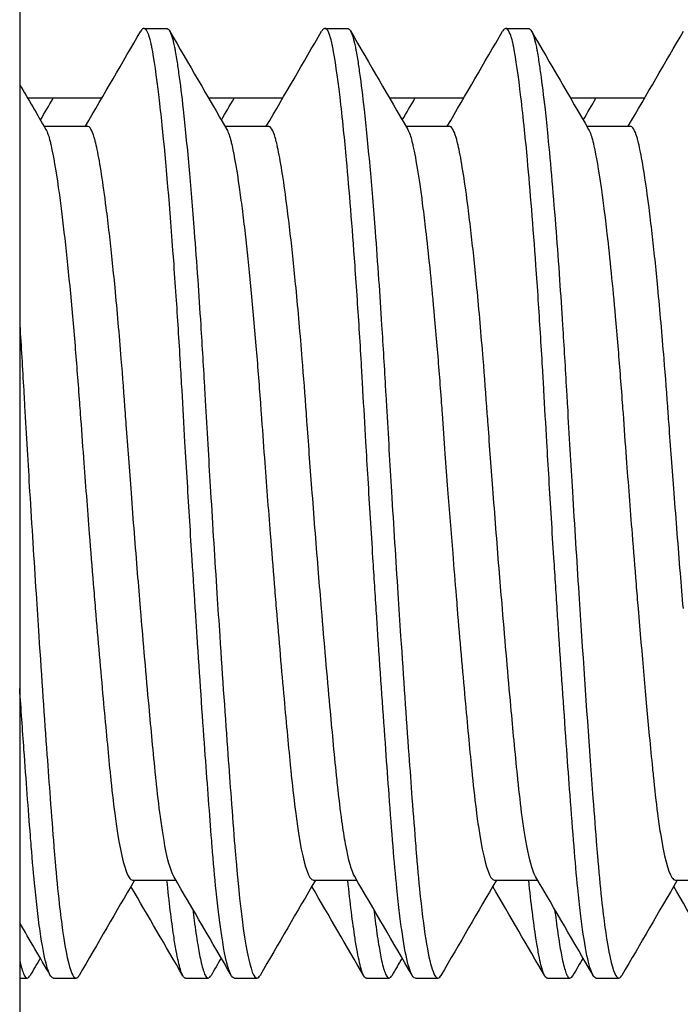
# Model space of a CAD drawing. Header units: inches. Extents: x 1 to 669, y 0 to 417.
# Tile 293 of 448: x 320.616 to 320.73, y 265.685 to 265.855. Entities that reach past the tile are written whole.
import ezdxf

# ---------------------------------------------------------------- set-up
doc = ezdxf.new("R2010")
doc.units = ezdxf.units.IN
doc.header["$LTSCALE"] = 12
doc.header["$MEASUREMENT"] = 0
doc.layers.add('X', color=1, linetype='CONTINUOUS')

msp = doc.modelspace()

# ---------------------------------------------------------------- linework, layer by layer
at = {"layer": 'X', "extrusion": (-1, 4.93038e-32, -2.22045e-16)}
for p, q in [((320.61586, 270.8505), (320.61586, 265.49617)), ((320.63732, 265.85376), (320.64123, 265.85376)), ((320.66857, 265.85376), (320.67248, 265.85376)), ((320.69982, 265.85376), (320.70373, 265.85376)), ((320.63003, 265.84168), (320.61726, 265.84168)), ((320.66128, 265.84168), (320.64851, 265.84168)), ((320.69253, 265.84168), (320.67976, 265.84168)), ((320.72378, 265.84168), (320.71101, 265.84168)), ((320.62007, 265.83685), (320.62756, 265.83685)), ((320.65132, 265.83685), (320.65881, 265.83685)), ((320.68257, 265.83685), (320.69006, 265.83685)), ((320.71382, 265.83685), (320.72131, 265.83685)), ((320.63537, 265.70667), (320.64284, 265.70667)), ((320.66662, 265.70667), (320.67409, 265.70667)), ((320.69787, 265.70667), (320.70534, 265.70667)), ((320.72912, 265.70667), (320.73659, 265.70667)), ((320.61586, 265.68976), (320.61716, 265.68976)), ((320.6217, 265.68976), (320.62561, 265.68976)), ((320.6445, 265.68976), (320.64841, 265.68976)), ((320.65295, 265.68976), (320.65686, 265.68976)), ((320.67575, 265.68976), (320.67966, 265.68976)), ((320.6842, 265.68976), (320.68811, 265.68976)), ((320.707, 265.68976), (320.71091, 265.68976)), ((320.71545, 265.68976), (320.71936, 265.68976))]:
    msp.add_line(p, q, dxfattribs=at)
at = {"layer": 'X'}
for points in [[(320.62721, 265.83685), (320.6304, 265.84232), (320.63359, 265.8478), (320.63677, 265.85328)], [(320.64175, 265.85332), (320.64504, 265.84765), (320.64833, 265.84198), (320.65163, 265.83631)], [(320.65846, 265.83685), (320.66165, 265.84232), (320.66484, 265.8478), (320.66802, 265.85328)], [(320.673, 265.85332), (320.67629, 265.84765), (320.67958, 265.84198), (320.68288, 265.83631)], [(320.68971, 265.83685), (320.6929, 265.84232), (320.69609, 265.8478), (320.69927, 265.85328)], [(320.70425, 265.85332), (320.70754, 265.84765), (320.71083, 265.84198), (320.71413, 265.83631)], [(320.72096, 265.83685), (320.72415, 265.84232), (320.72734, 265.8478), (320.73052, 265.85328)], [(320.61586, 265.84409), (320.61737, 265.84149), (320.61888, 265.8389), (320.62038, 265.83631)], [(320.61945, 265.83792), (320.62017, 265.83917), (320.6209, 265.84043), (320.62163, 265.84168)], [(320.6507, 265.83792), (320.65142, 265.83917), (320.65215, 265.84043), (320.65288, 265.84168)], [(320.68195, 265.83792), (320.68267, 265.83917), (320.6834, 265.84043), (320.68413, 265.84168)], [(320.7132, 265.83792), (320.71392, 265.83917), (320.71465, 265.84043), (320.71538, 265.84168)], [(320.65239, 265.69024), (320.64909, 265.69593), (320.64579, 265.70161), (320.64248, 265.70728)], [(320.68364, 265.69024), (320.68034, 265.69593), (320.67704, 265.70161), (320.67373, 265.70728)], [(320.71489, 265.69024), (320.71159, 265.69593), (320.70829, 265.70161), (320.70498, 265.70728)], [(320.6357, 265.70667), (320.6325, 265.70118), (320.62931, 265.69569), (320.62612, 265.6902)], [(320.64404, 265.69014), (320.64106, 265.6953), (320.63806, 265.70045), (320.63507, 265.7056)], [(320.66695, 265.70667), (320.66375, 265.70118), (320.66056, 265.69569), (320.65737, 265.6902)], [(320.67529, 265.69014), (320.67231, 265.6953), (320.66931, 265.70045), (320.66632, 265.7056)], [(320.6982, 265.70667), (320.695, 265.70118), (320.69181, 265.69569), (320.68862, 265.6902)], [(320.70654, 265.69014), (320.70356, 265.6953), (320.70056, 265.70045), (320.69757, 265.7056)], [(320.72945, 265.70667), (320.72625, 265.70118), (320.72306, 265.69569), (320.71987, 265.6902)], [(320.73779, 265.69014), (320.73481, 265.6953), (320.73181, 265.70045), (320.72882, 265.7056)], [(320.62114, 265.69024), (320.61938, 265.69327), (320.61762, 265.6963), (320.61586, 265.69933)], [(320.61942, 265.69322), (320.61883, 265.69222), (320.61825, 265.69121), (320.61767, 265.69021)], [(320.65067, 265.69322), (320.65008, 265.69222), (320.6495, 265.69121), (320.64892, 265.69021)], [(320.68192, 265.69322), (320.68133, 265.69222), (320.68075, 265.69121), (320.68017, 265.69021)], [(320.71317, 265.69322), (320.71258, 265.69222), (320.712, 265.69121), (320.71142, 265.69021)]]:
    msp.add_open_spline(points, degree=3, dxfattribs=at)
for points, knots in [([(320.6465, 265.74884), (320.64642, 265.75007), (320.64634, 265.75132), (320.64626, 265.75257), (320.64605, 265.75567), (320.64585, 265.75881), (320.64565, 265.76197), (320.64537, 265.76642), (320.6451, 265.77091), (320.64483, 265.7754), (320.64469, 265.77772), (320.64455, 265.78003), (320.64441, 265.78233), (320.64424, 265.78537), (320.64406, 265.78836), (320.6439, 265.79127), (320.64381, 265.79284), (320.64372, 265.7944), (320.64363, 265.79596), (320.64339, 265.79989), (320.64315, 265.80379), (320.64289, 265.80754), (320.64275, 265.80965), (320.64261, 265.81172), (320.64246, 265.81373), (320.64181, 265.82276), (320.64114, 265.8307), (320.64048, 265.83706), (320.6403, 265.8388), (320.64012, 265.84041), (320.63994, 265.84189), (320.63951, 265.84559), (320.63908, 265.84849), (320.63869, 265.85049), (320.63865, 265.8507), (320.63861, 265.85091), (320.63856, 265.8511), (320.63849, 265.85144), (320.63841, 265.85176), (320.63833, 265.85203), (320.63821, 265.85247), (320.63809, 265.85282), (320.63796, 265.85309), (320.63771, 265.85363), (320.63745, 265.85384), (320.63719, 265.85373), (320.63705, 265.85367), (320.63691, 265.85352), (320.63677, 265.85328)], [-0.738586, -0.738586, -0.738586, -0.738586, -0.728757, -0.728757, -0.728757, -0.7043959, -0.7043959, -0.7043959, -0.6700365, -0.6700365, -0.6700365, -0.6523262, -0.6523262, -0.6523262, -0.6290098, -0.6290098, -0.6290098, -0.6165172, -0.6165172, -0.6165172, -0.5849368, -0.5849368, -0.5849368, -0.5670752, -0.5670752, -0.5670752, -0.4868243, -0.4868243, -0.4868243, -0.4649139, -0.4649139, -0.4649139, -0.4102152, -0.4102152, -0.4102152, -0.4043913, -0.4043913, -0.4043913, -0.3939709, -0.3939709, -0.3939709, -0.3777266, -0.3777266, -0.3777266, -0.3452379, -0.3452379, -0.3452379, -0.3281799, -0.3281799, -0.3281799, -0.3281799]), ([(320.64123, 265.85376), (320.64127, 265.85376), (320.6413, 265.85375), (320.64134, 265.85374), (320.64178, 265.85358), (320.6422, 265.85249), (320.6426, 265.85049), (320.64264, 265.85028), (320.64268, 265.85005), (320.64272, 265.84982), (320.6428, 265.8494), (320.64288, 265.84895), (320.64295, 265.84847), (320.64308, 265.84772), (320.6432, 265.8469), (320.64332, 265.846), (320.64358, 265.8442), (320.64383, 265.8421), (320.6441, 265.83973), (320.64426, 265.83828), (320.64442, 265.83673), (320.64458, 265.83508), (320.64474, 265.83347), (320.64491, 265.83177), (320.64507, 265.82999), (320.64538, 265.82651), (320.64569, 265.82272), (320.646, 265.81866), (320.64621, 265.816), (320.64641, 265.81323), (320.64661, 265.81036), (320.64678, 265.80782), (320.64696, 265.8052), (320.64713, 265.80253), (320.64736, 265.79884), (320.64759, 265.79505), (320.6478, 265.79127), (320.64786, 265.79036), (320.64791, 265.78944), (320.64796, 265.78852), (320.6481, 265.78605), (320.64825, 265.78353), (320.6484, 265.781), (320.64854, 265.77859), (320.64868, 265.77618), (320.64883, 265.77376), (320.64919, 265.76786), (320.64956, 265.76195), (320.64993, 265.75615), (320.65009, 265.75369), (320.65025, 265.75125), (320.65041, 265.74884)], [-0.9853503, -0.9853503, -0.9853503, -0.9853503, -0.9807682, -0.9807682, -0.9807682, -0.9260696, -0.9260696, -0.9260696, -0.9202457, -0.9202457, -0.9202457, -0.9098253, -0.9098253, -0.9098253, -0.893581, -0.893581, -0.893581, -0.8610923, -0.8610923, -0.8610923, -0.8412751, -0.8412751, -0.8412751, -0.8218888, -0.8218888, -0.8218888, -0.7840167, -0.7840167, -0.7840167, -0.7591815, -0.7591815, -0.7591815, -0.7372854, -0.7372854, -0.7372854, -0.7070093, -0.7070093, -0.7070093, -0.6997108, -0.6997108, -0.6997108, -0.6802243, -0.6802243, -0.6802243, -0.661734, -0.661734, -0.661734, -0.6164587, -0.6164587, -0.6164587, -0.5972695, -0.5972695, -0.5972695, -0.5972695]), ([(320.67775, 265.74884), (320.67767, 265.75011), (320.67758, 265.7514), (320.6775, 265.75269), (320.67729, 265.75587), (320.67709, 265.75908), (320.67688, 265.76231), (320.67659, 265.76686), (320.67631, 265.77145), (320.67604, 265.77604), (320.67591, 265.77813), (320.67579, 265.78023), (320.67566, 265.78232), (320.67549, 265.78535), (320.67531, 265.78835), (320.67515, 265.79127), (320.67507, 265.7926), (320.675, 265.79392), (320.67492, 265.79524), (320.67469, 265.79919), (320.67444, 265.80312), (320.67419, 265.8069), (320.67405, 265.80892), (320.67392, 265.8109), (320.67378, 265.81283), (320.6733, 265.81956), (320.67281, 265.82569), (320.67231, 265.83105), (320.67215, 265.83287), (320.67198, 265.8346), (320.67181, 265.83623), (320.6716, 265.83829), (320.6714, 265.84018), (320.67119, 265.84189), (320.67075, 265.8456), (320.67033, 265.84849), (320.66994, 265.85049), (320.6699, 265.85067), (320.66987, 265.85085), (320.66983, 265.85102), (320.66975, 265.85137), (320.66968, 265.85169), (320.6696, 265.85197), (320.66948, 265.8524), (320.66936, 265.85274), (320.66924, 265.85301), (320.669, 265.85356), (320.66876, 265.85381), (320.66851, 265.85375), (320.66835, 265.85372), (320.66819, 265.85357), (320.66803, 265.8533), (320.66803, 265.85329), (320.66802, 265.85329), (320.66802, 265.85328)], [-0.7385386, -0.7385386, -0.7385386, -0.7385386, -0.7283899, -0.7283899, -0.7283899, -0.7034556, -0.7034556, -0.7034556, -0.6683726, -0.6683726, -0.6683726, -0.6523264, -0.6523264, -0.6523264, -0.6289646, -0.6289646, -0.6289646, -0.6183924, -0.6183924, -0.6183924, -0.5866818, -0.5866818, -0.5866818, -0.569677, -0.569677, -0.569677, -0.5103894, -0.5103894, -0.5103894, -0.4902314, -0.4902314, -0.4902314, -0.4648756, -0.4648756, -0.4648756, -0.4101793, -0.4101793, -0.4101793, -0.4051933, -0.4051933, -0.4051933, -0.3946733, -0.3946733, -0.3946733, -0.3791674, -0.3791674, -0.3791674, -0.3481555, -0.3481555, -0.3481555, -0.3287977, -0.3287977, -0.3287977, -0.3281799, -0.3281799, -0.3281799, -0.3281799]), ([(320.67248, 265.85376), (320.67252, 265.85376), (320.67255, 265.85375), (320.67259, 265.85374), (320.67303, 265.85358), (320.67345, 265.85249), (320.67385, 265.85049), (320.67389, 265.85028), (320.67393, 265.85005), (320.67397, 265.84982), (320.67405, 265.8494), (320.67413, 265.84895), (320.6742, 265.84847), (320.67433, 265.84772), (320.67445, 265.8469), (320.67457, 265.846), (320.67483, 265.8442), (320.67508, 265.8421), (320.67535, 265.83973), (320.67551, 265.83828), (320.67567, 265.83673), (320.67583, 265.83508), (320.67599, 265.83347), (320.67616, 265.83177), (320.67632, 265.82999), (320.67663, 265.82651), (320.67694, 265.82272), (320.67725, 265.81866), (320.67746, 265.816), (320.67766, 265.81323), (320.67786, 265.81036), (320.67803, 265.80782), (320.67821, 265.8052), (320.67838, 265.80253), (320.67861, 265.79884), (320.67884, 265.79505), (320.67905, 265.79127), (320.67911, 265.79036), (320.67916, 265.78944), (320.67921, 265.78852), (320.67935, 265.78605), (320.6795, 265.78353), (320.67965, 265.781), (320.67979, 265.77859), (320.67993, 265.77618), (320.68008, 265.77376), (320.68044, 265.76786), (320.68081, 265.76195), (320.68118, 265.75615), (320.68134, 265.75369), (320.6815, 265.75125), (320.68166, 265.74884)], [-0.9853503, -0.9853503, -0.9853503, -0.9853503, -0.9807682, -0.9807682, -0.9807682, -0.9260696, -0.9260696, -0.9260696, -0.9202457, -0.9202457, -0.9202457, -0.9098253, -0.9098253, -0.9098253, -0.893581, -0.893581, -0.893581, -0.8610923, -0.8610923, -0.8610923, -0.8412751, -0.8412751, -0.8412751, -0.8218888, -0.8218888, -0.8218888, -0.7840167, -0.7840167, -0.7840167, -0.7591815, -0.7591815, -0.7591815, -0.7372854, -0.7372854, -0.7372854, -0.7070093, -0.7070093, -0.7070093, -0.6997108, -0.6997108, -0.6997108, -0.6802243, -0.6802243, -0.6802243, -0.661734, -0.661734, -0.661734, -0.6164587, -0.6164587, -0.6164587, -0.5972695, -0.5972695, -0.5972695, -0.5972695]), ([(320.709, 265.74884), (320.70892, 265.75011), (320.70883, 265.7514), (320.70875, 265.75269), (320.70854, 265.75587), (320.70834, 265.75908), (320.70813, 265.76231), (320.70784, 265.76686), (320.70756, 265.77145), (320.70729, 265.77604), (320.70716, 265.77813), (320.70704, 265.78023), (320.70691, 265.78232), (320.70674, 265.78535), (320.70656, 265.78835), (320.7064, 265.79127), (320.70632, 265.7926), (320.70625, 265.79392), (320.70617, 265.79524), (320.70594, 265.79919), (320.70569, 265.80312), (320.70544, 265.8069), (320.7053, 265.80892), (320.70517, 265.8109), (320.70503, 265.81283), (320.70455, 265.81956), (320.70406, 265.82569), (320.70356, 265.83105), (320.7034, 265.83287), (320.70323, 265.8346), (320.70306, 265.83623), (320.70285, 265.83829), (320.70265, 265.84018), (320.70244, 265.84189), (320.702, 265.8456), (320.70158, 265.84849), (320.70119, 265.85049), (320.70115, 265.85067), (320.70112, 265.85085), (320.70108, 265.85102), (320.701, 265.85137), (320.70093, 265.85169), (320.70085, 265.85197), (320.70073, 265.8524), (320.70061, 265.85274), (320.70049, 265.85301), (320.70025, 265.85356), (320.70001, 265.85381), (320.69976, 265.85375), (320.6996, 265.85372), (320.69944, 265.85357), (320.69928, 265.8533), (320.69928, 265.85329), (320.69927, 265.85329), (320.69927, 265.85328)], [-0.7385386, -0.7385386, -0.7385386, -0.7385386, -0.7283899, -0.7283899, -0.7283899, -0.7034556, -0.7034556, -0.7034556, -0.6683726, -0.6683726, -0.6683726, -0.6523264, -0.6523264, -0.6523264, -0.6289646, -0.6289646, -0.6289646, -0.6183924, -0.6183924, -0.6183924, -0.5866818, -0.5866818, -0.5866818, -0.569677, -0.569677, -0.569677, -0.5103894, -0.5103894, -0.5103894, -0.4902314, -0.4902314, -0.4902314, -0.4648756, -0.4648756, -0.4648756, -0.4101793, -0.4101793, -0.4101793, -0.4051933, -0.4051933, -0.4051933, -0.3946733, -0.3946733, -0.3946733, -0.3791674, -0.3791674, -0.3791674, -0.3481555, -0.3481555, -0.3481555, -0.3287977, -0.3287977, -0.3287977, -0.3281799, -0.3281799, -0.3281799, -0.3281799]), ([(320.70373, 265.85376), (320.70377, 265.85376), (320.7038, 265.85375), (320.70384, 265.85374), (320.70428, 265.85358), (320.7047, 265.85249), (320.7051, 265.85049), (320.70514, 265.85028), (320.70518, 265.85005), (320.70522, 265.84982), (320.7053, 265.8494), (320.70538, 265.84895), (320.70545, 265.84847), (320.70558, 265.84772), (320.7057, 265.8469), (320.70582, 265.846), (320.70608, 265.8442), (320.70633, 265.8421), (320.7066, 265.83973), (320.70676, 265.83828), (320.70692, 265.83673), (320.70708, 265.83508), (320.70756, 265.83032), (320.70803, 265.82479), (320.7085, 265.81866), (320.70871, 265.816), (320.70891, 265.81323), (320.70911, 265.81036), (320.70928, 265.80782), (320.70946, 265.8052), (320.70963, 265.80253), (320.70986, 265.79884), (320.71009, 265.79505), (320.7103, 265.79127), (320.71036, 265.79036), (320.71041, 265.78944), (320.71046, 265.78852), (320.7106, 265.78605), (320.71075, 265.78353), (320.7109, 265.781), (320.71104, 265.77859), (320.71118, 265.77618), (320.71133, 265.77376), (320.71169, 265.76786), (320.71206, 265.76195), (320.71243, 265.75615), (320.71259, 265.75369), (320.71275, 265.75125), (320.71291, 265.74884)], [-0.9853503, -0.9853503, -0.9853503, -0.9853503, -0.9807682, -0.9807682, -0.9807682, -0.9260696, -0.9260696, -0.9260696, -0.9202457, -0.9202457, -0.9202457, -0.9098253, -0.9098253, -0.9098253, -0.893581, -0.893581, -0.893581, -0.8610923, -0.8610923, -0.8610923, -0.8412751, -0.8412751, -0.8412751, -0.7840167, -0.7840167, -0.7840167, -0.7591815, -0.7591815, -0.7591815, -0.7372854, -0.7372854, -0.7372854, -0.7070093, -0.7070093, -0.7070093, -0.6997108, -0.6997108, -0.6997108, -0.6802243, -0.6802243, -0.6802243, -0.661734, -0.661734, -0.661734, -0.6164587, -0.6164587, -0.6164587, -0.5972695, -0.5972695, -0.5972695, -0.5972695]), ([(320.62038, 265.83631), (320.62052, 265.83607), (320.62066, 265.83576), (320.62079, 265.83537), (320.6209, 265.83505), (320.62101, 265.83468), (320.62111, 265.83425), (320.62117, 265.83401), (320.62123, 265.83376), (320.62129, 265.83349), (320.62168, 265.83174), (320.6221, 265.82931), (320.62253, 265.82629), (320.62269, 265.82516), (320.62286, 265.82393), (320.62302, 265.82263), (320.62368, 265.81749), (320.62434, 265.81117), (320.62498, 265.80402), (320.62513, 265.80237), (320.62527, 265.80066), (320.62542, 265.79892), (320.62568, 265.79574), (320.62594, 265.79243), (320.62618, 265.78912), (320.62623, 265.78849), (320.62628, 265.78787), (320.62632, 265.78725), (320.6265, 265.78475), (320.62668, 265.78218), (320.62688, 265.77957), (320.6272, 265.77521), (320.62754, 265.77082), (320.62788, 265.76646), (320.62811, 265.76356), (320.62834, 265.76067), (320.62857, 265.75781), (320.62869, 265.75639), (320.62881, 265.75497), (320.62892, 265.75357)], [0.4967485, 0.4967485, 0.4967485, 0.4967485, 0.5108355, 0.5108355, 0.5108355, 0.522509, 0.522509, 0.522509, 0.5289922, 0.5289922, 0.5289922, 0.5715378, 0.5715378, 0.5715378, 0.5875772, 0.5875772, 0.5875772, 0.6506917, 0.6506917, 0.6506917, 0.6652924, 0.6652924, 0.6652924, 0.6919781, 0.6919781, 0.6919781, 0.6969865, 0.6969865, 0.6969865, 0.7170782, 0.7170782, 0.7170782, 0.7507448, 0.7507448, 0.7507448, 0.77319, 0.77319, 0.77319, 0.7844114, 0.7844114, 0.7844114, 0.7844114]), ([(320.63674, 265.75357), (320.63657, 265.75559), (320.6364, 265.75764), (320.63623, 265.7597), (320.63586, 265.76425), (320.6355, 265.76888), (320.63515, 265.77352), (320.63499, 265.77553), (320.63484, 265.77754), (320.63469, 265.77954), (320.63455, 265.7815), (320.63441, 265.78344), (320.63427, 265.78534), (320.63422, 265.78598), (320.63418, 265.78662), (320.63413, 265.78725), (320.63391, 265.79043), (320.63366, 265.79361), (320.63341, 265.79671), (320.63324, 265.79882), (320.63307, 265.8009), (320.63289, 265.8029), (320.63271, 265.80499), (320.63252, 265.807), (320.63234, 265.80895), (320.63201, 265.81232), (320.63168, 265.81546), (320.63135, 265.81833), (320.63117, 265.81991), (320.63099, 265.8214), (320.63081, 265.8228), (320.63027, 265.82707), (320.62974, 265.83045), (320.62925, 265.83282), (320.62914, 265.83335), (320.62903, 265.83382), (320.62892, 265.83425), (320.62887, 265.83449), (320.62881, 265.83471), (320.62875, 265.83491), (320.62837, 265.8362), (320.62797, 265.83685), (320.62756, 265.83685)], [0.2605663, 0.2605663, 0.2605663, 0.2605663, 0.2766373, 0.2766373, 0.2766373, 0.3121072, 0.3121072, 0.3121072, 0.3274888, 0.3274888, 0.3274888, 0.3425317, 0.3425317, 0.3425317, 0.3475771, 0.3475771, 0.3475771, 0.3730138, 0.3730138, 0.3730138, 0.3903871, 0.3903871, 0.3903871, 0.4085006, 0.4085006, 0.4085006, 0.4399522, 0.4399522, 0.4399522, 0.4571715, 0.4571715, 0.4571715, 0.5096592, 0.5096592, 0.5096592, 0.5213049, 0.5213049, 0.5213049, 0.5277727, 0.5277727, 0.5277727, 0.5684287, 0.5684287, 0.5684287, 0.5684287]), ([(320.65163, 265.83631), (320.65177, 265.83607), (320.65191, 265.83576), (320.65204, 265.83537), (320.65215, 265.83505), (320.65226, 265.83468), (320.65236, 265.83425), (320.65242, 265.83401), (320.65248, 265.83376), (320.65254, 265.83349), (320.65293, 265.83174), (320.65335, 265.82931), (320.65378, 265.82629), (320.65394, 265.82516), (320.65411, 265.82393), (320.65427, 265.82263), (320.65445, 265.82126), (320.65462, 265.8198), (320.6548, 265.81827), (320.65543, 265.81273), (320.65607, 265.80619), (320.65667, 265.79892), (320.65693, 265.79574), (320.65719, 265.79243), (320.65743, 265.78912), (320.65748, 265.78849), (320.65753, 265.78787), (320.65757, 265.78725), (320.65775, 265.78475), (320.65793, 265.78218), (320.65813, 265.77957), (320.65845, 265.77521), (320.65879, 265.77082), (320.65913, 265.76646), (320.65936, 265.76356), (320.65959, 265.76067), (320.65982, 265.75781), (320.65994, 265.75639), (320.66006, 265.75497), (320.66017, 265.75357)], [0.4967485, 0.4967485, 0.4967485, 0.4967485, 0.5108355, 0.5108355, 0.5108355, 0.522509, 0.522509, 0.522509, 0.5289922, 0.5289922, 0.5289922, 0.5715378, 0.5715378, 0.5715378, 0.5875772, 0.5875772, 0.5875772, 0.6043968, 0.6043968, 0.6043968, 0.6652924, 0.6652924, 0.6652924, 0.6919781, 0.6919781, 0.6919781, 0.6969865, 0.6969865, 0.6969865, 0.7170782, 0.7170782, 0.7170782, 0.7507448, 0.7507448, 0.7507448, 0.77319, 0.77319, 0.77319, 0.7844114, 0.7844114, 0.7844114, 0.7844114]), ([(320.66799, 265.75357), (320.66782, 265.75559), (320.66765, 265.75764), (320.66748, 265.7597), (320.66711, 265.76425), (320.66675, 265.76888), (320.6664, 265.77352), (320.66624, 265.77553), (320.66609, 265.77754), (320.66594, 265.77954), (320.6658, 265.7815), (320.66566, 265.78344), (320.66552, 265.78534), (320.66547, 265.78598), (320.66543, 265.78662), (320.66538, 265.78725), (320.66516, 265.79043), (320.66491, 265.79361), (320.66466, 265.79671), (320.66449, 265.79882), (320.66432, 265.8009), (320.66414, 265.8029), (320.66396, 265.80499), (320.66377, 265.807), (320.66359, 265.80895), (320.66326, 265.81232), (320.66293, 265.81546), (320.6626, 265.81833), (320.66242, 265.81991), (320.66224, 265.8214), (320.66206, 265.8228), (320.66152, 265.82707), (320.66099, 265.83045), (320.6605, 265.83282), (320.66039, 265.83335), (320.66028, 265.83382), (320.66017, 265.83425), (320.66012, 265.83449), (320.66006, 265.83471), (320.66, 265.83491), (320.65962, 265.8362), (320.65922, 265.83685), (320.65881, 265.83685)], [0.2605663, 0.2605663, 0.2605663, 0.2605663, 0.2766373, 0.2766373, 0.2766373, 0.3121072, 0.3121072, 0.3121072, 0.3274888, 0.3274888, 0.3274888, 0.3425317, 0.3425317, 0.3425317, 0.3475771, 0.3475771, 0.3475771, 0.3730138, 0.3730138, 0.3730138, 0.3903871, 0.3903871, 0.3903871, 0.4085006, 0.4085006, 0.4085006, 0.4399522, 0.4399522, 0.4399522, 0.4571715, 0.4571715, 0.4571715, 0.5096592, 0.5096592, 0.5096592, 0.5213049, 0.5213049, 0.5213049, 0.5277727, 0.5277727, 0.5277727, 0.5684287, 0.5684287, 0.5684287, 0.5684287]), ([(320.68288, 265.83631), (320.68302, 265.83607), (320.68316, 265.83576), (320.68329, 265.83537), (320.6834, 265.83505), (320.68351, 265.83468), (320.68361, 265.83425), (320.68367, 265.83401), (320.68373, 265.83376), (320.68379, 265.83349), (320.68433, 265.83107), (320.68492, 265.8274), (320.68552, 265.82263), (320.6857, 265.82126), (320.68587, 265.8198), (320.68605, 265.81827), (320.68653, 265.81406), (320.68701, 265.80927), (320.68748, 265.80402), (320.68763, 265.80237), (320.68777, 265.80066), (320.68792, 265.79892), (320.68818, 265.79574), (320.68844, 265.79243), (320.68868, 265.78912), (320.68873, 265.78849), (320.68878, 265.78787), (320.68882, 265.78725), (320.68898, 265.78499), (320.68915, 265.78266), (320.68932, 265.78031), (320.68947, 265.77827), (320.68963, 265.77621), (320.68978, 265.77415), (320.69007, 265.77046), (320.69035, 265.76676), (320.69065, 265.7631), (320.69085, 265.76061), (320.69105, 265.75813), (320.69125, 265.75568), (320.69131, 265.75498), (320.69137, 265.75427), (320.69142, 265.75357)], [0.4967485, 0.4967485, 0.4967485, 0.4967485, 0.5108355, 0.5108355, 0.5108355, 0.522509, 0.522509, 0.522509, 0.5289922, 0.5289922, 0.5289922, 0.5875772, 0.5875772, 0.5875772, 0.6043968, 0.6043968, 0.6043968, 0.6506917, 0.6506917, 0.6506917, 0.6652924, 0.6652924, 0.6652924, 0.6919781, 0.6919781, 0.6919781, 0.6969865, 0.6969865, 0.6969865, 0.7151819, 0.7151819, 0.7151819, 0.7309903, 0.7309903, 0.7309903, 0.7594263, 0.7594263, 0.7594263, 0.7787954, 0.7787954, 0.7787954, 0.7844114, 0.7844114, 0.7844114, 0.7844114]), ([(320.69924, 265.75357), (320.69907, 265.75559), (320.6989, 265.75764), (320.69873, 265.7597), (320.69836, 265.76425), (320.698, 265.76888), (320.69765, 265.77352), (320.69749, 265.77553), (320.69734, 265.77754), (320.69719, 265.77954), (320.69705, 265.7815), (320.69691, 265.78344), (320.69677, 265.78534), (320.69672, 265.78598), (320.69668, 265.78662), (320.69663, 265.78725), (320.69641, 265.79043), (320.69616, 265.79361), (320.69591, 265.79671), (320.69574, 265.79882), (320.69557, 265.8009), (320.69539, 265.8029), (320.69521, 265.80499), (320.69502, 265.807), (320.69484, 265.80895), (320.69451, 265.81232), (320.69418, 265.81546), (320.69385, 265.81833), (320.69367, 265.81991), (320.69349, 265.8214), (320.69331, 265.8228), (320.69277, 265.82707), (320.69224, 265.83045), (320.69175, 265.83282), (320.69164, 265.83335), (320.69153, 265.83382), (320.69142, 265.83425), (320.69137, 265.83449), (320.69131, 265.83471), (320.69125, 265.83491), (320.69087, 265.8362), (320.69047, 265.83685), (320.69006, 265.83685)], [0.2605663, 0.2605663, 0.2605663, 0.2605663, 0.2766373, 0.2766373, 0.2766373, 0.3121072, 0.3121072, 0.3121072, 0.3274888, 0.3274888, 0.3274888, 0.3425317, 0.3425317, 0.3425317, 0.3475771, 0.3475771, 0.3475771, 0.3730138, 0.3730138, 0.3730138, 0.3903871, 0.3903871, 0.3903871, 0.4085006, 0.4085006, 0.4085006, 0.4399522, 0.4399522, 0.4399522, 0.4571715, 0.4571715, 0.4571715, 0.5096592, 0.5096592, 0.5096592, 0.5213049, 0.5213049, 0.5213049, 0.5277727, 0.5277727, 0.5277727, 0.5684287, 0.5684287, 0.5684287, 0.5684287]), ([(320.71413, 265.83631), (320.71427, 265.83607), (320.71441, 265.83576), (320.71454, 265.83537), (320.71465, 265.83505), (320.71476, 265.83468), (320.71486, 265.83425), (320.71492, 265.83401), (320.71498, 265.83376), (320.71504, 265.83349), (320.71543, 265.83174), (320.71585, 265.82931), (320.71628, 265.82629), (320.71644, 265.82516), (320.71661, 265.82393), (320.71677, 265.82263), (320.71695, 265.82126), (320.71712, 265.8198), (320.7173, 265.81827), (320.71778, 265.81406), (320.71826, 265.80927), (320.71873, 265.80402), (320.71888, 265.80237), (320.71902, 265.80066), (320.71917, 265.79892), (320.71943, 265.79574), (320.71969, 265.79243), (320.71993, 265.78912), (320.71998, 265.78849), (320.72003, 265.78787), (320.72007, 265.78725), (320.72025, 265.78475), (320.72043, 265.78218), (320.72063, 265.77957), (320.72095, 265.77521), (320.72129, 265.77082), (320.72163, 265.76646), (320.72186, 265.76356), (320.72209, 265.76067), (320.72232, 265.75781), (320.72244, 265.75639), (320.72256, 265.75497), (320.72267, 265.75357)], [0.4967485, 0.4967485, 0.4967485, 0.4967485, 0.5108355, 0.5108355, 0.5108355, 0.522509, 0.522509, 0.522509, 0.5289922, 0.5289922, 0.5289922, 0.5715378, 0.5715378, 0.5715378, 0.5875772, 0.5875772, 0.5875772, 0.6043968, 0.6043968, 0.6043968, 0.6506917, 0.6506917, 0.6506917, 0.6652924, 0.6652924, 0.6652924, 0.6919781, 0.6919781, 0.6919781, 0.6969865, 0.6969865, 0.6969865, 0.7170782, 0.7170782, 0.7170782, 0.7507448, 0.7507448, 0.7507448, 0.77319, 0.77319, 0.77319, 0.7844114, 0.7844114, 0.7844114, 0.7844114]), ([(320.73049, 265.75357), (320.73032, 265.75559), (320.73015, 265.75764), (320.72998, 265.7597), (320.72961, 265.76425), (320.72925, 265.76888), (320.7289, 265.77352), (320.72874, 265.77553), (320.72859, 265.77754), (320.72844, 265.77954), (320.7283, 265.7815), (320.72816, 265.78344), (320.72802, 265.78534), (320.72797, 265.78598), (320.72793, 265.78662), (320.72788, 265.78725), (320.72766, 265.79043), (320.72741, 265.79361), (320.72716, 265.79671), (320.72699, 265.79882), (320.72682, 265.8009), (320.72664, 265.8029), (320.72646, 265.80499), (320.72627, 265.807), (320.72609, 265.80895), (320.72576, 265.81232), (320.72543, 265.81546), (320.7251, 265.81833), (320.72492, 265.81991), (320.72474, 265.8214), (320.72456, 265.8228), (320.72402, 265.82707), (320.72349, 265.83045), (320.723, 265.83282), (320.72289, 265.83335), (320.72278, 265.83382), (320.72267, 265.83425), (320.72262, 265.83449), (320.72256, 265.83471), (320.7225, 265.83491), (320.72212, 265.8362), (320.72172, 265.83685), (320.72131, 265.83685)], [0.2605663, 0.2605663, 0.2605663, 0.2605663, 0.2766373, 0.2766373, 0.2766373, 0.3121072, 0.3121072, 0.3121072, 0.3274888, 0.3274888, 0.3274888, 0.3425317, 0.3425317, 0.3425317, 0.3475771, 0.3475771, 0.3475771, 0.3730138, 0.3730138, 0.3730138, 0.3903871, 0.3903871, 0.3903871, 0.4085006, 0.4085006, 0.4085006, 0.4399522, 0.4399522, 0.4399522, 0.4571715, 0.4571715, 0.4571715, 0.5096592, 0.5096592, 0.5096592, 0.5213049, 0.5213049, 0.5213049, 0.5277727, 0.5277727, 0.5277727, 0.5684287, 0.5684287, 0.5684287, 0.5684287]), ([(320.61586, 265.80279), (320.61587, 265.8027), (320.61587, 265.80262), (320.61588, 265.80253), (320.61611, 265.79884), (320.61634, 265.79505), (320.61655, 265.79127), (320.61661, 265.79036), (320.61666, 265.78944), (320.61671, 265.78852), (320.61685, 265.78605), (320.617, 265.78353), (320.61715, 265.781), (320.61729, 265.77859), (320.61743, 265.77618), (320.61758, 265.77376), (320.61794, 265.76786), (320.61831, 265.76195), (320.61868, 265.75615), (320.61884, 265.75369), (320.619, 265.75125), (320.61916, 265.74884)], [-0.9853503, -0.9853503, -0.9853503, -0.9853503, -0.9846417, -0.9846417, -0.9846417, -0.9543655, -0.9543655, -0.9543655, -0.947067, -0.947067, -0.947067, -0.9275805, -0.9275805, -0.9275805, -0.9090902, -0.9090902, -0.9090902, -0.8638149, -0.8638149, -0.8638149, -0.8446257, -0.8446257, -0.8446257, -0.8446257]), ([(320.62892, 265.75357), (320.62938, 265.74809), (320.62983, 265.74286), (320.63027, 265.73801), (320.63047, 265.73579), (320.63067, 265.73365), (320.63086, 265.7316), (320.63105, 265.72963), (320.63123, 265.72776), (320.6314, 265.726), (320.63145, 265.72558), (320.63149, 265.72517), (320.63153, 265.72476), (320.63177, 265.72239), (320.63202, 265.72016), (320.63228, 265.71817), (320.63244, 265.71695), (320.6326, 265.71583), (320.63277, 265.7148), (320.63341, 265.71076), (320.63409, 265.70816), (320.63475, 265.70715), (320.63496, 265.70683), (320.63517, 265.70668), (320.63537, 265.70667)], [0.7844114, 0.7844114, 0.7844114, 0.7844114, 0.828114, 0.828114, 0.828114, 0.8480642, 0.8480642, 0.8480642, 0.8672165, 0.8672165, 0.8672165, 0.8718165, 0.8718165, 0.8718165, 0.8985915, 0.8985915, 0.8985915, 0.9148792, 0.9148792, 0.9148792, 0.9789164, 0.9789164, 0.9789164, 0.9990648, 0.9990648, 0.9990648, 0.9990648]), ([(320.64248, 265.70728), (320.64232, 265.70756), (320.64216, 265.70793), (320.642, 265.70839), (320.64153, 265.70971), (320.64107, 265.71178), (320.64062, 265.71454), (320.64047, 265.71549), (320.64032, 265.71653), (320.64016, 265.71764), (320.6399, 265.71956), (320.63965, 265.72172), (320.63941, 265.72402), (320.63939, 265.72427), (320.63937, 265.72451), (320.63934, 265.72476), (320.63915, 265.72663), (320.63895, 265.72866), (320.63875, 265.73081), (320.63857, 265.73269), (320.63839, 265.73465), (320.6382, 265.73669), (320.63773, 265.74191), (320.63723, 265.74759), (320.63674, 265.75357)], [0.0696147, 0.0696147, 0.0696147, 0.0696147, 0.085087, 0.085087, 0.085087, 0.1293311, 0.1293311, 0.1293311, 0.1445685, 0.1445685, 0.1445685, 0.1708091, 0.1708091, 0.1708091, 0.1735751, 0.1735751, 0.1735751, 0.194637, 0.194637, 0.194637, 0.2131133, 0.2131133, 0.2131133, 0.2605663, 0.2605663, 0.2605663, 0.2605663]), ([(320.66017, 265.75357), (320.66063, 265.74809), (320.66108, 265.74286), (320.66152, 265.73801), (320.66172, 265.73579), (320.66192, 265.73365), (320.66211, 265.7316), (320.6623, 265.72963), (320.66248, 265.72776), (320.66265, 265.726), (320.6627, 265.72558), (320.66274, 265.72517), (320.66278, 265.72476), (320.66302, 265.72239), (320.66327, 265.72016), (320.66353, 265.71817), (320.66369, 265.71695), (320.66385, 265.71583), (320.66402, 265.7148), (320.66466, 265.71076), (320.66534, 265.70816), (320.666, 265.70715), (320.66621, 265.70683), (320.66642, 265.70668), (320.66662, 265.70667)], [0.7844114, 0.7844114, 0.7844114, 0.7844114, 0.828114, 0.828114, 0.828114, 0.8480642, 0.8480642, 0.8480642, 0.8672165, 0.8672165, 0.8672165, 0.8718165, 0.8718165, 0.8718165, 0.8985915, 0.8985915, 0.8985915, 0.9148792, 0.9148792, 0.9148792, 0.9789164, 0.9789164, 0.9789164, 0.9990648, 0.9990648, 0.9990648, 0.9990648]), ([(320.67373, 265.70728), (320.6732, 265.70819), (320.67267, 265.7101), (320.67215, 265.71293), (320.67194, 265.71409), (320.67173, 265.71541), (320.67152, 265.71688), (320.67126, 265.71874), (320.671, 265.72084), (320.67076, 265.7231), (320.6707, 265.72364), (320.67065, 265.7242), (320.67059, 265.72476), (320.6704, 265.72663), (320.6702, 265.72866), (320.67, 265.73081), (320.66982, 265.73269), (320.66964, 265.73465), (320.66945, 265.73669), (320.66898, 265.74191), (320.66848, 265.74759), (320.66799, 265.75357)], [0.0696138, 0.0696138, 0.0696138, 0.0696138, 0.1202812, 0.1202812, 0.1202812, 0.1410344, 0.1410344, 0.1410344, 0.1672632, 0.1672632, 0.1672632, 0.1735751, 0.1735751, 0.1735751, 0.194637, 0.194637, 0.194637, 0.2131133, 0.2131133, 0.2131133, 0.2605663, 0.2605663, 0.2605663, 0.2605663]), ([(320.69142, 265.75357), (320.69188, 265.74809), (320.69233, 265.74286), (320.69277, 265.73801), (320.69297, 265.73579), (320.69317, 265.73365), (320.69336, 265.7316), (320.69355, 265.72963), (320.69373, 265.72776), (320.6939, 265.726), (320.69395, 265.72558), (320.69399, 265.72517), (320.69403, 265.72476), (320.69427, 265.72239), (320.69452, 265.72016), (320.69478, 265.71817), (320.69494, 265.71695), (320.6951, 265.71583), (320.69527, 265.7148), (320.69591, 265.71076), (320.69659, 265.70816), (320.69725, 265.70715), (320.69746, 265.70683), (320.69767, 265.70667), (320.69787, 265.70667)], [0.7844114, 0.7844114, 0.7844114, 0.7844114, 0.828114, 0.828114, 0.828114, 0.8480642, 0.8480642, 0.8480642, 0.8672165, 0.8672165, 0.8672165, 0.8718165, 0.8718165, 0.8718165, 0.8985915, 0.8985915, 0.8985915, 0.9148792, 0.9148792, 0.9148792, 0.9789164, 0.9789164, 0.9789164, 0.9990648, 0.9990648, 0.9990648, 0.9990648]), ([(320.70498, 265.70728), (320.70482, 265.70756), (320.70466, 265.70793), (320.7045, 265.70839), (320.70403, 265.70971), (320.70357, 265.71178), (320.70312, 265.71454), (320.70297, 265.71549), (320.70282, 265.71653), (320.70266, 265.71764), (320.7024, 265.71956), (320.70215, 265.72172), (320.70191, 265.72402), (320.70189, 265.72427), (320.70187, 265.72451), (320.70184, 265.72476), (320.70165, 265.72663), (320.70145, 265.72866), (320.70125, 265.73081), (320.70107, 265.73269), (320.70089, 265.73465), (320.7007, 265.73669), (320.70023, 265.74191), (320.69973, 265.74759), (320.69924, 265.75357)], [0.0696147, 0.0696147, 0.0696147, 0.0696147, 0.085087, 0.085087, 0.085087, 0.1293311, 0.1293311, 0.1293311, 0.1445685, 0.1445685, 0.1445685, 0.1708091, 0.1708091, 0.1708091, 0.1735751, 0.1735751, 0.1735751, 0.194637, 0.194637, 0.194637, 0.2131133, 0.2131133, 0.2131133, 0.2605663, 0.2605663, 0.2605663, 0.2605663]), ([(320.72267, 265.75357), (320.72334, 265.74559), (320.724, 265.73814), (320.72461, 265.7316), (320.7248, 265.72963), (320.72498, 265.72776), (320.72515, 265.726), (320.7252, 265.72558), (320.72524, 265.72517), (320.72528, 265.72476), (320.72552, 265.72239), (320.72577, 265.72016), (320.72603, 265.71817), (320.72619, 265.71695), (320.72635, 265.71583), (320.72652, 265.7148), (320.72716, 265.71076), (320.72784, 265.70816), (320.7285, 265.70715), (320.72871, 265.70683), (320.72892, 265.70667), (320.72912, 265.70667)], [0.7844114, 0.7844114, 0.7844114, 0.7844114, 0.8480642, 0.8480642, 0.8480642, 0.8672165, 0.8672165, 0.8672165, 0.8718165, 0.8718165, 0.8718165, 0.8985915, 0.8985915, 0.8985915, 0.9148792, 0.9148792, 0.9148792, 0.9789164, 0.9789164, 0.9789164, 0.9990648, 0.9990648, 0.9990648, 0.9990648]), ([(320.61916, 265.74884), (320.61964, 265.7416), (320.62011, 265.73471), (320.62057, 265.72834), (320.62076, 265.72575), (320.62094, 265.72325), (320.62112, 265.72085), (320.62134, 265.71789), (320.62156, 265.7151), (320.62176, 265.71254), (320.62183, 265.71166), (320.6219, 265.7108), (320.62198, 265.70995), (320.6222, 265.70729), (320.62244, 265.70483), (320.62269, 265.70263), (320.62288, 265.70091), (320.62308, 265.69935), (320.62328, 265.69796), (320.62381, 265.69423), (320.62435, 265.69173), (320.62489, 265.69055), (320.62508, 265.69013), (320.62527, 265.68988), (320.62546, 265.68979), (320.62566, 265.6897), (320.62586, 265.6898), (320.62606, 265.6901), (320.62608, 265.69013), (320.6261, 265.69016), (320.62612, 265.6902)], [-1.2763804, -1.2763804, -1.2763804, -1.2763804, -1.2188258, -1.2188258, -1.2188258, -1.195458, -1.195458, -1.195458, -1.1666633, -1.1666633, -1.1666633, -1.156746, -1.156746, -1.156746, -1.1256912, -1.1256912, -1.1256912, -1.1012743, -1.1012743, -1.1012743, -1.0358853, -1.0358853, -1.0358853, -1.0129594, -1.0129594, -1.0129594, -0.987862, -0.987862, -0.987862, -0.9853503, -0.9853503, -0.9853503, -0.9853503]), ([(320.65295, 265.68976), (320.65207, 265.68978), (320.65113, 265.69356), (320.65026, 265.70072), (320.6501, 265.70198), (320.64995, 265.70335), (320.6498, 265.70481), (320.64956, 265.70717), (320.64933, 265.70978), (320.64911, 265.71254), (320.64906, 265.71315), (320.64901, 265.71377), (320.64896, 265.7144), (320.64878, 265.71663), (320.6486, 265.71901), (320.64842, 265.7215), (320.64823, 265.72398), (320.64804, 265.72656), (320.64785, 265.72923), (320.64741, 265.73536), (320.64696, 265.74194), (320.6465, 265.74884)], [-0.3281799, -0.3281799, -0.3281799, -0.3281799, -0.2189361, -0.2189361, -0.2189361, -0.1996928, -0.1996928, -0.1996928, -0.1686572, -0.1686572, -0.1686572, -0.1618329, -0.1618329, -0.1618329, -0.1378017, -0.1378017, -0.1378017, -0.1138805, -0.1138805, -0.1138805, -0.0591037, -0.0591037, -0.0591037, -0.0591037]), ([(320.65041, 265.74884), (320.65089, 265.7416), (320.65136, 265.73471), (320.65182, 265.72834), (320.65201, 265.72575), (320.65219, 265.72325), (320.65237, 265.72085), (320.65259, 265.71789), (320.65281, 265.7151), (320.65301, 265.71254), (320.65308, 265.71166), (320.65315, 265.7108), (320.65323, 265.70995), (320.65428, 265.69766), (320.65554, 265.69034), (320.65671, 265.68979), (320.65691, 265.6897), (320.65711, 265.6898), (320.65731, 265.6901), (320.65733, 265.69013), (320.65735, 265.69016), (320.65737, 265.6902)], [-1.2763804, -1.2763804, -1.2763804, -1.2763804, -1.2188258, -1.2188258, -1.2188258, -1.195458, -1.195458, -1.195458, -1.1666633, -1.1666633, -1.1666633, -1.156746, -1.156746, -1.156746, -1.0129594, -1.0129594, -1.0129594, -0.987862, -0.987862, -0.987862, -0.9853503, -0.9853503, -0.9853503, -0.9853503]), ([(320.6842, 265.68976), (320.68397, 265.68976), (320.68373, 265.69002), (320.68349, 265.69054), (320.68332, 265.69091), (320.68315, 265.69141), (320.68298, 265.69203), (320.68264, 265.69329), (320.6823, 265.69506), (320.68196, 265.69732), (320.6818, 265.69841), (320.68164, 265.69962), (320.68148, 265.70094), (320.68132, 265.70227), (320.68116, 265.70372), (320.68101, 265.70527), (320.68078, 265.7075), (320.68056, 265.70996), (320.68036, 265.71254), (320.68014, 265.71527), (320.67991, 265.71825), (320.67967, 265.72142), (320.67949, 265.72393), (320.67929, 265.72654), (320.6791, 265.72924), (320.67866, 265.73536), (320.67821, 265.74194), (320.67775, 265.74884)], [-0.3281799, -0.3281799, -0.3281799, -0.3281799, -0.299313, -0.299313, -0.299313, -0.2789615, -0.2789615, -0.2789615, -0.2377491, -0.2377491, -0.2377491, -0.2177869, -0.2177869, -0.2177869, -0.1977029, -0.1977029, -0.1977029, -0.1686537, -0.1686537, -0.1686537, -0.1380498, -0.1380498, -0.1380498, -0.1138795, -0.1138795, -0.1138795, -0.0591052, -0.0591052, -0.0591052, -0.0591052]), ([(320.68166, 265.74884), (320.68214, 265.7416), (320.68261, 265.73471), (320.68307, 265.72834), (320.68326, 265.72575), (320.68344, 265.72325), (320.68362, 265.72085), (320.68384, 265.71789), (320.68406, 265.7151), (320.68426, 265.71254), (320.68433, 265.71166), (320.6844, 265.7108), (320.68448, 265.70995), (320.6847, 265.70729), (320.68494, 265.70483), (320.68519, 265.70263), (320.6859, 265.69628), (320.68665, 265.69217), (320.68739, 265.69055), (320.68758, 265.69013), (320.68777, 265.68988), (320.68796, 265.68979), (320.68816, 265.6897), (320.68836, 265.6898), (320.68856, 265.6901), (320.68858, 265.69013), (320.6886, 265.69016), (320.68862, 265.6902)], [-1.2763804, -1.2763804, -1.2763804, -1.2763804, -1.2188258, -1.2188258, -1.2188258, -1.195458, -1.195458, -1.195458, -1.1666633, -1.1666633, -1.1666633, -1.156746, -1.156746, -1.156746, -1.1256912, -1.1256912, -1.1256912, -1.0358853, -1.0358853, -1.0358853, -1.0129594, -1.0129594, -1.0129594, -0.987862, -0.987862, -0.987862, -0.9853503, -0.9853503, -0.9853503, -0.9853503]), ([(320.71545, 265.68976), (320.7154, 265.68976), (320.71534, 265.68977), (320.71529, 265.6898), (320.71511, 265.68989), (320.71492, 265.69014), (320.71474, 265.69054), (320.71457, 265.69091), (320.7144, 265.69141), (320.71423, 265.69203), (320.71389, 265.69329), (320.71355, 265.69506), (320.71321, 265.69732), (320.71305, 265.69841), (320.71289, 265.69962), (320.71273, 265.70094), (320.71257, 265.70227), (320.71241, 265.70372), (320.71226, 265.70527), (320.71203, 265.7075), (320.71181, 265.70996), (320.71161, 265.71254), (320.71139, 265.71527), (320.71116, 265.71825), (320.71092, 265.72142), (320.71074, 265.72393), (320.71054, 265.72654), (320.71035, 265.72924), (320.70991, 265.73536), (320.70946, 265.74194), (320.709, 265.74884)], [-0.3281799, -0.3281799, -0.3281799, -0.3281799, -0.3216004, -0.3216004, -0.3216004, -0.299313, -0.299313, -0.299313, -0.2789615, -0.2789615, -0.2789615, -0.2377491, -0.2377491, -0.2377491, -0.2177869, -0.2177869, -0.2177869, -0.1977029, -0.1977029, -0.1977029, -0.1686537, -0.1686537, -0.1686537, -0.1380498, -0.1380498, -0.1380498, -0.1138795, -0.1138795, -0.1138795, -0.0591052, -0.0591052, -0.0591052, -0.0591052]), ([(320.71291, 265.74884), (320.71358, 265.73867), (320.71425, 265.72916), (320.71487, 265.72085), (320.71509, 265.71789), (320.71531, 265.7151), (320.71551, 265.71254), (320.71558, 265.71166), (320.71565, 265.7108), (320.71573, 265.70995), (320.71595, 265.70729), (320.71619, 265.70483), (320.71644, 265.70263), (320.71663, 265.70091), (320.71683, 265.69935), (320.71703, 265.69796), (320.71756, 265.69423), (320.7181, 265.69173), (320.71864, 265.69055), (320.71883, 265.69013), (320.71902, 265.68988), (320.71921, 265.68979), (320.71943, 265.68969), (320.71965, 265.68983), (320.71987, 265.6902)], [-1.2763804, -1.2763804, -1.2763804, -1.2763804, -1.195458, -1.195458, -1.195458, -1.1666633, -1.1666633, -1.1666633, -1.156746, -1.156746, -1.156746, -1.1256912, -1.1256912, -1.1256912, -1.1012743, -1.1012743, -1.1012743, -1.0358853, -1.0358853, -1.0358853, -1.0129594, -1.0129594, -1.0129594, -0.9853503, -0.9853503, -0.9853503, -0.9853503]), ([(320.6217, 265.68976), (320.6215, 265.68976), (320.6213, 265.68995), (320.62109, 265.69034), (320.62091, 265.69068), (320.62072, 265.69118), (320.62054, 265.69183), (320.6202, 265.69303), (320.61986, 265.69475), (320.61952, 265.69695), (320.61934, 265.69813), (320.61916, 265.69946), (320.61898, 265.70093), (320.61882, 265.70225), (320.61866, 265.70369), (320.61851, 265.70524), (320.61828, 265.70748), (320.61806, 265.70994), (320.61786, 265.71254), (320.61781, 265.71315), (320.61776, 265.71377), (320.61771, 265.7144), (320.61753, 265.71663), (320.61735, 265.71901), (320.61717, 265.7215), (320.61698, 265.72398), (320.61679, 265.72656), (320.6166, 265.72923), (320.61636, 265.73262), (320.61611, 265.73614), (320.61586, 265.73978)], [-0.3036758, -0.3036758, -0.3036758, -0.3036758, -0.2788896, -0.2788896, -0.2788896, -0.2566627, -0.2566627, -0.2566627, -0.2155368, -0.2155368, -0.2155368, -0.1933479, -0.1933479, -0.1933479, -0.1733366, -0.1733366, -0.1733366, -0.1441531, -0.1441531, -0.1441531, -0.1373289, -0.1373289, -0.1373289, -0.1132976, -0.1132976, -0.1132976, -0.0893764, -0.0893764, -0.0893764, -0.0591037, -0.0591037, -0.0591037, -0.0591037]), ([(320.6445, 265.68976), (320.64447, 265.68976), (320.64444, 265.68976), (320.64441, 265.68977), (320.64424, 265.68983), (320.64406, 265.69006), (320.6439, 265.69044), (320.64381, 265.69065), (320.64372, 265.6909), (320.64363, 265.69121), (320.64339, 265.69198), (320.64315, 265.69307), (320.64289, 265.69446), (320.64275, 265.69525), (320.64261, 265.69612), (320.64246, 265.69709), (320.64208, 265.69967), (320.64168, 265.70289), (320.64129, 265.70667)], [-0.547337, -0.547337, -0.547337, -0.547337, -0.5435646, -0.5435646, -0.5435646, -0.5202483, -0.5202483, -0.5202483, -0.5077556, -0.5077556, -0.5077556, -0.4761752, -0.4761752, -0.4761752, -0.4583136, -0.4583136, -0.4583136, -0.4106656, -0.4106656, -0.4106656, -0.4106656]), ([(320.67575, 265.68976), (320.67572, 265.68976), (320.67569, 265.68976), (320.67566, 265.68977), (320.67549, 265.68983), (320.67531, 265.69006), (320.67515, 265.69044), (320.67507, 265.69062), (320.675, 265.69083), (320.67492, 265.69107), (320.67469, 265.69181), (320.67444, 265.69287), (320.67419, 265.69423), (320.67405, 265.69496), (320.67392, 265.69577), (320.67378, 265.69667), (320.67337, 265.69932), (320.67295, 265.70268), (320.67254, 265.70667)], [-0.5473291, -0.5473291, -0.5473291, -0.5473291, -0.5436036, -0.5436036, -0.5436036, -0.5202419, -0.5202419, -0.5202419, -0.5096697, -0.5096697, -0.5096697, -0.4779591, -0.4779591, -0.4779591, -0.4609543, -0.4609543, -0.4609543, -0.4106647, -0.4106647, -0.4106647, -0.4106647]), ([(320.707, 265.68976), (320.70697, 265.68976), (320.70694, 265.68976), (320.70691, 265.68977), (320.70674, 265.68983), (320.70656, 265.69006), (320.7064, 265.69044), (320.70632, 265.69062), (320.70625, 265.69083), (320.70617, 265.69107), (320.70594, 265.69181), (320.70569, 265.69286), (320.70544, 265.69422), (320.7053, 265.69495), (320.70517, 265.69577), (320.70503, 265.69667), (320.70462, 265.69931), (320.7042, 265.70268), (320.70379, 265.70667)], [-0.5473289, -0.5473289, -0.5473289, -0.5473289, -0.5436045, -0.5436045, -0.5436045, -0.5202418, -0.5202418, -0.5202418, -0.5096984, -0.5096984, -0.5096984, -0.4779851, -0.4779851, -0.4779851, -0.4609622, -0.4609622, -0.4609622, -0.4106647, -0.4106647, -0.4106647, -0.4106647]), ([(320.64576, 265.70166), (320.64584, 265.70098), (320.64592, 265.70033), (320.646, 265.69971), (320.64621, 265.69816), (320.64641, 265.69678), (320.64661, 265.69558), (320.64678, 265.69451), (320.64696, 265.69359), (320.64713, 265.69281), (320.64736, 265.69173), (320.64759, 265.69094), (320.6478, 265.69044), (320.64786, 265.69032), (320.64791, 265.69022), (320.64796, 265.69013), (320.6481, 265.68989), (320.64825, 265.68976), (320.6484, 265.68976), (320.64854, 265.68976), (320.64868, 265.68986), (320.64883, 265.69007), (320.64886, 265.69011), (320.64889, 265.69016), (320.64892, 265.69021)], [-0.9260706, -0.9260706, -0.9260706, -0.9260706, -0.9160396, -0.9160396, -0.9160396, -0.891167, -0.891167, -0.891167, -0.8692378, -0.8692378, -0.8692378, -0.8389161, -0.8389161, -0.8389161, -0.8316066, -0.8316066, -0.8316066, -0.8120908, -0.8120908, -0.8120908, -0.7935726, -0.7935726, -0.7935726, -0.7897415, -0.7897415, -0.7897415, -0.7897415]), ([(320.67701, 265.70166), (320.67709, 265.70098), (320.67717, 265.70033), (320.67725, 265.69971), (320.67746, 265.69816), (320.67766, 265.69678), (320.67786, 265.69558), (320.67803, 265.69451), (320.67821, 265.69359), (320.67838, 265.69281), (320.67861, 265.69173), (320.67884, 265.69094), (320.67905, 265.69044), (320.67911, 265.69032), (320.67916, 265.69022), (320.67921, 265.69013), (320.67935, 265.68989), (320.6795, 265.68976), (320.67965, 265.68976), (320.67979, 265.68976), (320.67993, 265.68986), (320.68008, 265.69007), (320.68011, 265.69011), (320.68014, 265.69016), (320.68017, 265.69021)], [-0.9260699, -0.9260699, -0.9260699, -0.9260699, -0.9160389, -0.9160389, -0.9160389, -0.8911663, -0.8911663, -0.8911663, -0.8692372, -0.8692372, -0.8692372, -0.8389155, -0.8389155, -0.8389155, -0.831606, -0.831606, -0.831606, -0.8120901, -0.8120901, -0.8120901, -0.793572, -0.793572, -0.793572, -0.7897409, -0.7897409, -0.7897409, -0.7897409]), ([(320.70826, 265.70166), (320.70834, 265.70098), (320.70842, 265.70033), (320.7085, 265.69971), (320.70871, 265.69816), (320.70891, 265.69678), (320.70911, 265.69558), (320.70928, 265.69451), (320.70946, 265.69359), (320.70963, 265.69281), (320.70986, 265.69173), (320.71009, 265.69094), (320.7103, 265.69044), (320.71036, 265.69032), (320.71041, 265.69022), (320.71046, 265.69013), (320.7106, 265.68989), (320.71075, 265.68976), (320.7109, 265.68976), (320.71104, 265.68976), (320.71118, 265.68986), (320.71133, 265.69007), (320.71136, 265.69011), (320.71139, 265.69016), (320.71142, 265.69021)], [-0.9260706, -0.9260706, -0.9260706, -0.9260706, -0.9160396, -0.9160396, -0.9160396, -0.891167, -0.891167, -0.891167, -0.8692378, -0.8692378, -0.8692378, -0.8389161, -0.8389161, -0.8389161, -0.8316066, -0.8316066, -0.8316066, -0.8120908, -0.8120908, -0.8120908, -0.7935726, -0.7935726, -0.7935726, -0.7897415, -0.7897415, -0.7897415, -0.7897415]), ([(320.61586, 265.69288), (320.61587, 265.69286), (320.61587, 265.69283), (320.61588, 265.69281), (320.61611, 265.69173), (320.61634, 265.69094), (320.61655, 265.69044), (320.61661, 265.69032), (320.61666, 265.69022), (320.61671, 265.69013), (320.61685, 265.68989), (320.617, 265.68976), (320.61715, 265.68976), (320.61729, 265.68976), (320.61743, 265.68986), (320.61758, 265.69007), (320.61761, 265.69011), (320.61764, 265.69016), (320.61767, 265.69021)], [-0.92607062, -0.92607062, -0.92607062, -0.92607062, -0.92536093, -0.92536093, -0.92536093, -0.8950392, -0.8950392, -0.8950392, -0.8877297, -0.8877297, -0.8877297, -0.86821384, -0.86821384, -0.86821384, -0.84969569, -0.84969569, -0.84969569, -0.84586462, -0.84586462, -0.84586462, -0.84586462])]:
    msp.add_open_spline(points, degree=3, knots=knots, dxfattribs=at)

doc.saveas('drawing.dxf')
